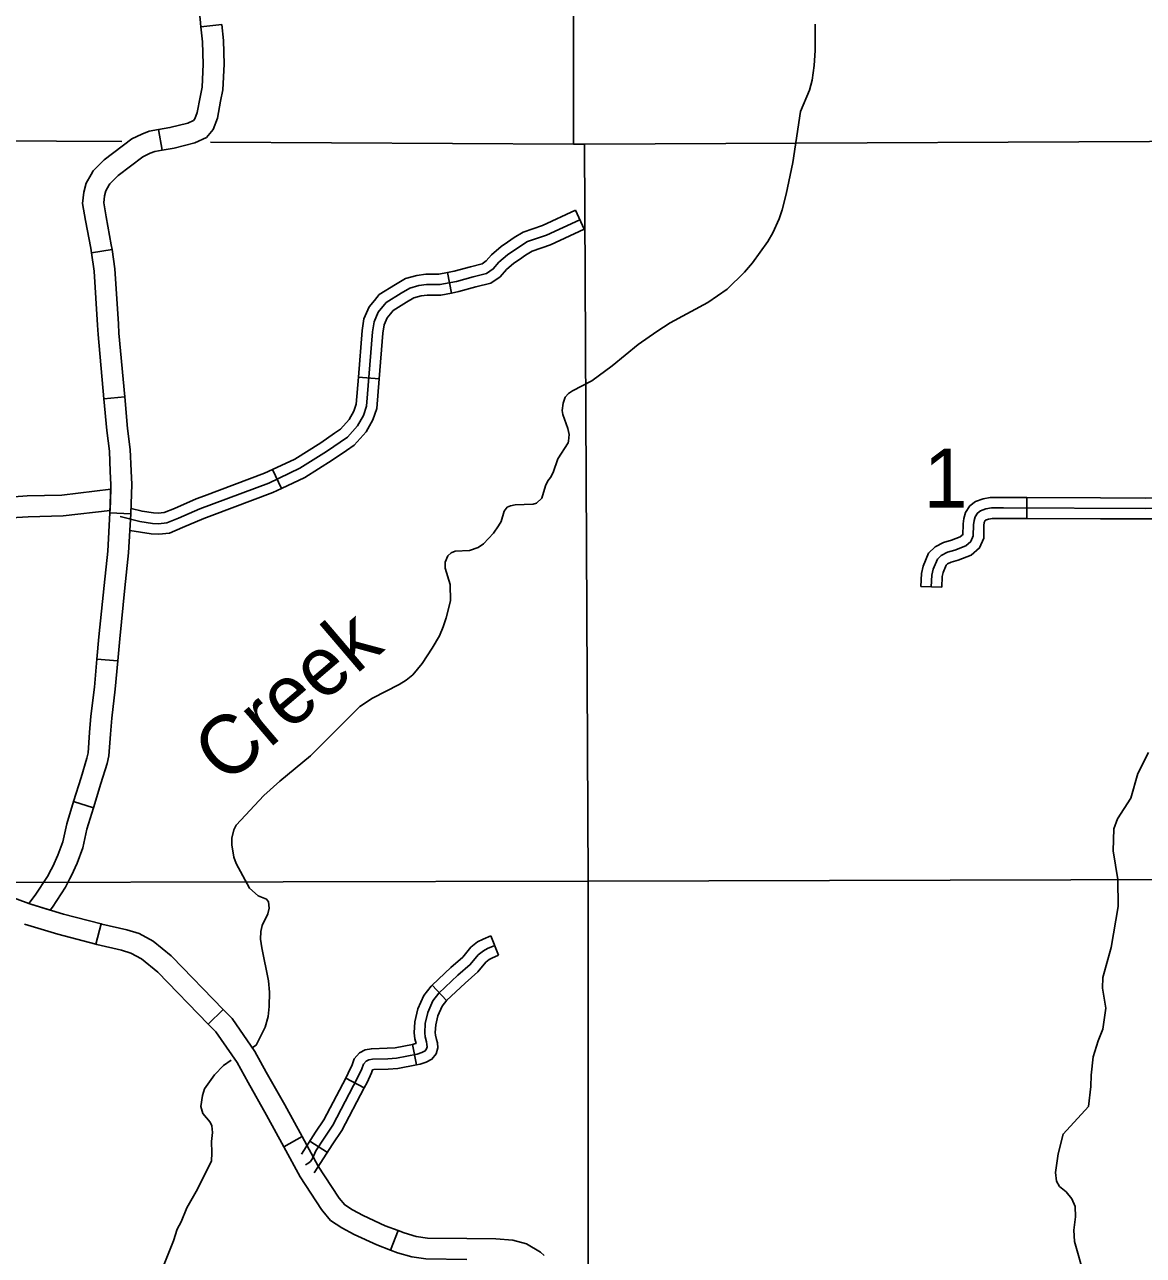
# Model space of a CAD drawing. Extents: x 1374139 to 1377472, y 1168351 to 1170484.
# Drawn here: x 1376157.5 to 1376317.9, y 1169246.6 to 1169423.1 of the extents above; entities that cross this region are included whole.
import ezdxf

# ---------------------------------------------------------------- set-up
doc = ezdxf.new("R2010")
doc.units = 0
doc.layers.add('Default', color=7, linetype='Continuous')

msp = doc.modelspace()

# ---------------------------------------------------------------- linework, layer by layer
at = {"layer": 'Default'}
for p, q in [((1376185.75, 1169423.09), (1376182.77, 1169422.79)), ((1376176.69, 1169408.05), (1376177.21, 1169405.09)), ((1376236.47, 1169396.47), (1376237.73, 1169393.75)), ((1376170.03, 1169390.83), (1376167.07, 1169390.38)), ((1376167.07, 1169390.38), (1376167.07, 1169390.38)), ((1376218.1, 1169387.54), (1376218.67, 1169384.6)), ((1376205.35, 1169372.52), (1376208.34, 1169372.29)), ((1376168.87, 1169369.44), (1376171.86, 1169369.71)), ((1376193.03, 1169359.28), (1376194.31, 1169356.57)), ((1376301.14, 1169352.28), (1376301.15, 1169355.28)), ((1376169.74, 1169353.1), (1376172.74, 1169352.93)), ((1376288.97, 1169342.41), (1376285.98, 1169342.54)), ((1376170.85, 1169331.85), (1376167.87, 1169332.12)), ((1376167.39, 1169310.8), (1376164.52, 1169311.68)), ((1376161.3, 1169301.96), (1376161.3, 1169301.96)), ((1376167.72, 1169291.23), (1376168.48, 1169294.13)), ((1376224.32, 1169292.41), (1376225.45, 1169289.64)), ((1376176.59, 1169287.24), (1376176.59, 1169287.24)), ((1376215.91, 1169285.34), (1376217.96, 1169283.15)), ((1376185.97, 1169281.86), (1376183.81, 1169279.78)), ((1376213.11, 1169276.86), (1376213.67, 1169273.92)), ((1376203.53, 1169272.04), (1376206.19, 1169270.65)), ((1376194.65, 1169262.19), (1376197.28, 1169263.63)), ((1376198.37, 1169262.99), (1376200.9, 1169261.38)), ((1376200.26, 1169252.94), (1376200.26, 1169252.94)), ((1376211.03, 1169250.16), (1376209.96, 1169247.35))]:
    msp.add_line(p, q, dxfattribs=at)
for points in [[(1376236.22, 1169444.29), (1376236.16, 1169405.96)], [(1376181.82, 1169433.35), (1376182.02, 1169430.51), (1376182.66, 1169423.86), (1376182.77, 1169422.79)], [(1376182.77, 1169422.79), (1376182.99, 1169420.62), (1376183.09, 1169417.42), (1376182.93, 1169414.11), (1376182.66, 1169412.71)], [(1376185.6, 1169412.14), (1376185.91, 1169413.75), (1376186.09, 1169417.4), (1376185.99, 1169420.82), (1376185.75, 1169423.09)], [(1376270.82, 1169423.14), (1376270.81, 1169419.36), (1376270.67, 1169417.23), (1376270.39, 1169415.14), (1376270, 1169413.67), (1376268.7, 1169410.64), (1376267.64, 1169403.31), (1376266.67, 1169398.79), (1376266.08, 1169396.53), (1376265.66, 1169395.26), (1376264.76, 1169393.24), (1376264.02, 1169391.98), (1376261.86, 1169388.94), (1376260.71, 1169387.61), (1376258.2, 1169385.14), (1376255.42, 1169383.26), (1376250.04, 1169380.31), (1376248.14, 1169379.09), (1376245.44, 1169377.2), (1376241.74, 1169374.18), (1376238.79, 1169372), (1376236.04, 1169370.6), (1376235.48, 1169370.21), (1376234.98, 1169369.68), (1376234.71, 1169368.83), (1376234.57, 1169367.75), (1376234.66, 1169367.19)], [(1376182.66, 1169412.71), (1376182.23, 1169410.48), (1376181.89, 1169409.57), (1376181.7, 1169409.35), (1376180.89, 1169408.97), (1376178.34, 1169408.34), (1376176.69, 1169408.05)], [(1376177.21, 1169405.09), (1376178.96, 1169405.4), (1376181.88, 1169406.12), (1376183.56, 1169406.9), (1376184.52, 1169408.03), (1376185.13, 1169409.68), (1376185.6, 1169412.14)], [(1376176.69, 1169408.05), (1376175.37, 1169407.82), (1376174.3, 1169407.4), (1376172.86, 1169406.7), (1376168.92, 1169403.71), (1376167.31, 1169402.11), (1376167.02, 1169401.6)], [(1376053.95, 1169406.14), (1376131.18, 1169406.56), (1376133.93, 1169406.54), (1376171.42, 1169406.33)], [(1376184.17, 1169406.26), (1376236.16, 1169405.96), (1376237.75, 1169405.97), (1376339.03, 1169406.41)], [(1376237.75, 1169405.97), (1376238.26, 1169300.29)], [(1376177.21, 1169405.09), (1376176.18, 1169404.91), (1376175.5, 1169404.65), (1376174.44, 1169404.13), (1376170.89, 1169401.45), (1376169.73, 1169400.28), (1376169.64, 1169400.13)], [(1376167.02, 1169401.6), (1376166.34, 1169400.38), (1376165.99, 1169399.07), (1376165.82, 1169397.43), (1376166.23, 1169394.99), (1376166.97, 1169391.02), (1376167.07, 1169390.38)], [(1376169.64, 1169400.13), (1376169.14, 1169399.24), (1376168.95, 1169398.53), (1376168.85, 1169397.53), (1376169.19, 1169395.51), (1376169.93, 1169391.51), (1376170.03, 1169390.83)], [(1376236.47, 1169396.47), (1376231.75, 1169394.3), (1376228.95, 1169393.35), (1376227.67, 1169392.55), (1376226.72, 1169391.9)], [(1376237.1, 1169395.11), (1376232.31, 1169392.9), (1376229.59, 1169391.98), (1376228.49, 1169391.29), (1376226.74, 1169390.09), (1376225.5, 1169389.03), (1376224.67, 1169388.07), (1376223.7, 1169387.42), (1376221.81, 1169386.91), (1376219.42, 1169386.27), (1376217.03, 1169385.81), (1376215.09, 1169385.81), (1376214.03, 1169385.67), (1376212.7, 1169385.3), (1376211.46, 1169384.57), (1376209.34, 1169383.23), (1376208.19, 1169381.85), (1376207.59, 1169380.47), (1376207.36, 1169379.04), (1376206.53, 1169368.37), (1376206.07, 1169367.04), (1376205.24, 1169365.56), (1376203.77, 1169363.95), (1376200.78, 1169361.88), (1376196.95, 1169359.48), (1376192.49, 1169357.36), (1376182.64, 1169353.68), (1376179.55, 1169352.34), (1376177.9, 1169351.65), (1376176.69, 1169351.53), (1376175.81, 1169351.57), (1376174.04, 1169351.85), (1376171.21, 1169352.55)], [(1376237.73, 1169393.75), (1376232.87, 1169391.51), (1376230.24, 1169390.62), (1376229.31, 1169390.03), (1376228.42, 1169389.42)], [(1376226.72, 1169391.9), (1376225.83, 1169391.29), (1376224.43, 1169390.1), (1376223.66, 1169389.2), (1376223.07, 1169388.81), (1376221.42, 1169388.36), (1376219.08, 1169387.73), (1376218.1, 1169387.54)], [(1376167.07, 1169390.38), (1376167.47, 1169387.75), (1376167.95, 1169380)], [(1376170.95, 1169380.19), (1376170.45, 1169388.07), (1376170.03, 1169390.83)], [(1376228.42, 1169389.42), (1376227.65, 1169388.9), (1376226.56, 1169387.97), (1376225.67, 1169386.93), (1376224.33, 1169386.04), (1376222.2, 1169385.47), (1376219.76, 1169384.81), (1376218.67, 1169384.6)], [(1376218.1, 1169387.54), (1376216.88, 1169387.31), (1376215, 1169387.31), (1376213.74, 1169387.14), (1376212.11, 1169386.69), (1376210.67, 1169385.84), (1376208.34, 1169384.37), (1376207.65, 1169383.54)], [(1376207.65, 1169383.54), (1376206.9, 1169382.64), (1376206.14, 1169380.89), (1376205.87, 1169379.22), (1376205.35, 1169372.52)], [(1376218.67, 1169384.6), (1376217.17, 1169384.31), (1376215.19, 1169384.31), (1376214.33, 1169384.2), (1376213.29, 1169383.91), (1376212.24, 1169383.29), (1376210.34, 1169382.09), (1376209.95, 1169381.62)], [(1376209.95, 1169381.62), (1376209.48, 1169381.05), (1376209.04, 1169380.04), (1376208.85, 1169378.86), (1376208.34, 1169372.29)], [(1376167.95, 1169380), (1376168.04, 1169378.64), (1376168.87, 1169369.44)], [(1376171.86, 1169369.71), (1376171.03, 1169378.87), (1376170.95, 1169380.19)], [(1376205.35, 1169372.52), (1376205.05, 1169368.68), (1376204.7, 1169367.65), (1376204.02, 1169366.45), (1376202.77, 1169365.09), (1376201.91, 1169364.49)], [(1376208.34, 1169372.29), (1376208.01, 1169368.06), (1376207.44, 1169366.42), (1376206.46, 1169364.68), (1376204.76, 1169362.81), (1376203.62, 1169362.02)], [(1376168.87, 1169369.44), (1376169.28, 1169364.87), (1376169.66, 1169361.92), (1376169.78, 1169359)], [(1376171.86, 1169369.71), (1376172.26, 1169365.19), (1376172.65, 1169362.17), (1376172.78, 1169359.12)], [(1376234.66, 1169367.19), (1376235.38, 1169365.18), (1376235.56, 1169364.3), (1376235.48, 1169363.36), (1376235.4, 1169363.1), (1376233.93, 1169360.81), (1376233.26, 1169358.87), (1376232.88, 1169358.14), (1376232.51, 1169357.67), (1376232.18, 1169356.95), (1376231.64, 1169355.17), (1376230.87, 1169354.46), (1376230.39, 1169354.33), (1376227.84, 1169354.22), (1376227.14, 1169354.1), (1376226.68, 1169353.89), (1376226.22, 1169353.32), (1376225.79, 1169351.83), (1376225.42, 1169351.2), (1376224.72, 1169350.15), (1376223.29, 1169348.64), (1376222.52, 1169348.12), (1376221.29, 1169347.7), (1376219.21, 1169347.58), (1376218.66, 1169347.33), (1376218.19, 1169346.92), (1376217.8, 1169346.03), (1376217.78, 1169345.17), (1376218.48, 1169342.82), (1376218.53, 1169340.47), (1376217.94, 1169338.04), (1376217.5, 1169336.73), (1376216.95, 1169335.46), (1376215.94, 1169333.67), (1376214.48, 1169331.5), (1376213.14, 1169329.85), (1376212.19, 1169329.09), (1376211.17, 1169328.45), (1376207.35, 1169326.51), (1376205.57, 1169325.32), (1376198.49, 1169318.25), (1376194.1, 1169314.63), (1376191.77, 1169312.53), (1376187.83, 1169308.32), (1376187.48, 1169307.65), (1376187.19, 1169306.41), (1376187.19, 1169305.47), (1376187.5, 1169303.73), (1376187.84, 1169302.81), (1376189.76, 1169299.27), (1376191, 1169298.15), (1376192.19, 1169297.67), (1376192.44, 1169297.3), (1376192.58, 1169296.4), (1376192.37, 1169295.59), (1376191.56, 1169293.91), (1376191.38, 1169293.05), (1376191.32, 1169291.97), (1376191.49, 1169290.71), (1376192.48, 1169285.98), (1376192.59, 1169284.36), (1376192.55, 1169282.28), (1376192.39, 1169280.87), (1376191.98, 1169279.34), (1376190.67, 1169276.77), (1376190.17, 1169276.42)], [(1376201.91, 1169364.49), (1376199.95, 1169363.13), (1376196.23, 1169360.8), (1376193.03, 1169359.28)], [(1376203.62, 1169362.02), (1376201.6, 1169360.62), (1376197.68, 1169358.16), (1376194.31, 1169356.57)], [(1376169.78, 1169359), (1376169.85, 1169357.13), (1376169.74, 1169353.06)], [(1376172.78, 1169359.12), (1376172.86, 1169357.15), (1376172.74, 1169352.98)], [(1376193.03, 1169359.28), (1376191.9, 1169358.75), (1376183.3, 1169355.53)], [(1376194.31, 1169356.57), (1376193.07, 1169355.98), (1376184.35, 1169352.72)], [(1376148.71, 1169355.27), (1376154.65, 1169355.3), (1376157.86, 1169355.5), (1376162.82, 1169355.64), (1376169.84, 1169356.46), (1376169.75, 1169353.43)], [(1376183.3, 1169355.53), (1376182.08, 1169355.07), (1376178.97, 1169353.72), (1376177.52, 1169353.12), (1376176.65, 1169353.03), (1376175.97, 1169353.07), (1376174.34, 1169353.32), (1376172.76, 1169353.71)], [(1376291.99, 1169349.87), (1376292.02, 1169351.49), (1376292.12, 1169352.29), (1376292.37, 1169353.14), (1376292.97, 1169354.08), (1376293.82, 1169354.71), (1376294.9, 1169355.09), (1376295.93, 1169355.29), (1376297.84, 1169355.29), (1376301.15, 1169355.28)], [(1376301.15, 1169355.28), (1376311.71, 1169355.24)], [(1376311.71, 1169355.24), (1376318.13, 1169355.21), (1376322.27, 1169355.22)], [(1376169.75, 1169353.43), (1376163.03, 1169352.64), (1376157.99, 1169352.51), (1376154.75, 1169352.3), (1376148.72, 1169352.27)], [(1376168.91, 1169342.65), (1376169.42, 1169347.61), (1376169.74, 1169353.1)], [(1376287.47, 1169342.48), (1376287.55, 1169344.17), (1376287.74, 1169344.99), (1376288.34, 1169346.42), (1376288.9, 1169346.99), (1376289.77, 1169347.44), (1376290.85, 1169347.74), (1376292.4, 1169348.34), (1376293.15, 1169348.98), (1376293.48, 1169349.77), (1376293.52, 1169351.38), (1376293.6, 1169351.98), (1376293.75, 1169352.51), (1376294.09, 1169353.04), (1376294.54, 1169353.38), (1376295.29, 1169353.64), (1376296.08, 1169353.79), (1376297.84, 1169353.79), (1376318.13, 1169353.71), (1376341.86, 1169353.75)], [(1376172.74, 1169352.93), (1376172.41, 1169347.37), (1376171.89, 1169342.34)], [(1376184.35, 1169352.72), (1376183.2, 1169352.29), (1376180.14, 1169350.96), (1376178.27, 1169350.18), (1376176.73, 1169350.02), (1376175.66, 1169350.08), (1376172.6, 1169350.55)], [(1376294.99, 1169349.8), (1376295.02, 1169351.27), (1376295.07, 1169351.68), (1376295.13, 1169351.89), (1376295.2, 1169352), (1376295.25, 1169352.04), (1376295.68, 1169352.19), (1376296.22, 1169352.29), (1376297.84, 1169352.29), (1376301.14, 1169352.28)], [(1376301.14, 1169352.28), (1376311.7, 1169352.24)], [(1376311.7, 1169352.24), (1376318.13, 1169352.21), (1376322.27, 1169352.22)], [(1376285.98, 1169342.54), (1376286.06, 1169344.37), (1376286.3, 1169345.46), (1376287.07, 1169347.28), (1376288, 1169348.21), (1376289.21, 1169348.84), (1376290.38, 1169349.16), (1376291.62, 1169349.65), (1376291.91, 1169349.89), (1376291.99, 1169350.09), (1376291.99, 1169349.87)], [(1376288.97, 1169342.41), (1376289.04, 1169343.97), (1376289.17, 1169344.53), (1376289.61, 1169345.57), (1376289.8, 1169345.76), (1376290.32, 1169346.03), (1376291.33, 1169346.31), (1376293.18, 1169347.03), (1376294.39, 1169348.06), (1376294.98, 1169349.44), (1376294.99, 1169349.8)], [(1376167.87, 1169332.12), (1376168.15, 1169335.31), (1376168.91, 1169342.65)], [(1376171.89, 1169342.34), (1376171.14, 1169335.03), (1376170.85, 1169331.85)], [(1376167.87, 1169332.12), (1376167.51, 1169328.1), (1376166.99, 1169323.92), (1376166.81, 1169321.59)], [(1376170.85, 1169331.85), (1376170.49, 1169327.79), (1376169.98, 1169323.62), (1376169.8, 1169321.36)], [(1376166.81, 1169321.59), (1376166.59, 1169318.65), (1376166.44, 1169317.89), (1376165.59, 1169315.14), (1376164.52, 1169311.68)], [(1376169.8, 1169321.36), (1376169.56, 1169318.25), (1376169.35, 1169317.16), (1376168.45, 1169314.26), (1376167.39, 1169310.8)], [(1376318.61, 1169318.73), (1376317.09, 1169315.7), (1376316.06, 1169312.17), (1376314.16, 1169309.21), (1376313.64, 1169307.78), (1376313.53, 1169304.61), (1376314.22, 1169300.52), (1376314.24, 1169296.62), (1376313.27, 1169290.75), (1376312.06, 1169286.46), (1376311.99, 1169284.91), (1376312.48, 1169282.06), (1376312.06, 1169279.05), (1376311.37, 1169277.37), (1376310.66, 1169275.09), (1376310.37, 1169272.44), (1376310.36, 1169270.82), (1376310.01, 1169267.97), (1376306.35, 1169263.99), (1376305.67, 1169261.18), (1376305.28, 1169258.5), (1376305.42, 1169257.26), (1376305.86, 1169256.49), (1376306.79, 1169255.73), (1376307.63, 1169254.72), (1376308.07, 1169253.61), (1376308.14, 1169252.11), (1376307.9, 1169250.22), (1376307.99, 1169248.58), (1376309.4, 1169243.74)], [(1376164.52, 1169311.68), (1376163.54, 1169308.49), (1376162.98, 1169305.92), (1376162.24, 1169303.98), (1376161.54, 1169302.39), (1376161.3, 1169301.96)], [(1376163.95, 1169300.55), (1376164.23, 1169301.08), (1376165.02, 1169302.83), (1376165.87, 1169305.06), (1376166.44, 1169307.73), (1376167.39, 1169310.8)], [(1376161.3, 1169301.96), (1376160.77, 1169300.95), (1376159.03, 1169298.25), (1376158.12, 1169297.05), (1376158.37, 1169296.98)], [(1376148.44, 1169300.46), (1376152.12, 1169299.27), (1376158.11, 1169297.06), (1376158.37, 1169296.98)], [(1376238.26, 1169300.29), (1376150.78, 1169300.07)], [(1376158.37, 1169296.98), (1376161.18, 1169296.12), (1376161.49, 1169296.53), (1376163.36, 1169299.43), (1376163.95, 1169300.55)], [(1376342.08, 1169300.54), (1376238.26, 1169300.29)], [(1376238.26, 1169300.29), (1376238.27, 1169239.38)], [(1376158.37, 1169296.98), (1376163.09, 1169295.54), (1376168.48, 1169294.13)], [(1376157.5, 1169294.11), (1376162.28, 1169292.66), (1376167.72, 1169291.23)], [(1376168.48, 1169294.13), (1376168.55, 1169294.11), (1376172.17, 1169293.29), (1376173.91, 1169292.74), (1376175.94, 1169291.65), (1376178.49, 1169289.56)], [(1376224.32, 1169292.41), (1376223.22, 1169291.97), (1376222.44, 1169291.57), (1376221.47, 1169290.78), (1376220.3, 1169289.35), (1376218.62, 1169287.89), (1376215.91, 1169285.34)], [(1376176.59, 1169287.24), (1376174.26, 1169289.15), (1376172.74, 1169289.96), (1376171.39, 1169290.39), (1376167.83, 1169291.2), (1376167.72, 1169291.23)], [(1376178.49, 1169289.56), (1376178.66, 1169289.42), (1376185.97, 1169281.86)], [(1376224.89, 1169291.03), (1376223.84, 1169290.6), (1376223.26, 1169290.3), (1376222.53, 1169289.72), (1376221.38, 1169288.3), (1376219.62, 1169286.78), (1376216.89, 1169284.21), (1376216.04, 1169283.09), (1376215.32, 1169281.45), (1376214.94, 1169279.88), (1376214.86, 1169278.54), (1376214.92, 1169277.93), (1376215.1, 1169277.23), (1376215.18, 1169276.86), (1376215.21, 1169276.51), (1376215.13, 1169276.21), (1376214.92, 1169275.95), (1376214.44, 1169275.71), (1376213.79, 1169275.47), (1376210.8, 1169274.9), (1376209.55, 1169274.8), (1376207.38, 1169274.74), (1376206.82, 1169274.64), (1376206.45, 1169274.45), (1376206.07, 1169274.02), (1376205.83, 1169273.35), (1376205.24, 1169272.07), (1376201.69, 1169265.28), (1376200.43, 1169263.43), (1376199.26, 1169261.59), (1376198.78, 1169260.49), (1376198.46, 1169260.09), (1376198.08, 1169259.8), (1376197.78, 1169259.59)], [(1376225.45, 1169289.64), (1376224.46, 1169289.23), (1376224.07, 1169289.04), (1376223.6, 1169288.65), (1376222.47, 1169287.25), (1376220.63, 1169285.66), (1376217.96, 1169283.15)], [(1376183.81, 1169279.78), (1376176.62, 1169287.21), (1376176.59, 1169287.24)], [(1376215.91, 1169285.34), (1376215.78, 1169285.22), (1376214.74, 1169283.85), (1376213.89, 1169281.94), (1376213.45, 1169280.1), (1376213.36, 1169278.52), (1376213.43, 1169277.66), (1376213.61, 1169277), (1376213.39, 1169276.92), (1376213.11, 1169276.86)], [(1376218.01, 1169283.2), (1376217.34, 1169282.32), (1376216.75, 1169280.97), (1376216.43, 1169279.66), (1376216.37, 1169278.56), (1376216.4, 1169278.19), (1376216.56, 1169277.58), (1376216.67, 1169277.07), (1376216.73, 1169276.36), (1376216.5, 1169275.52), (1376215.88, 1169274.75), (1376215.04, 1169274.33), (1376214.2, 1169274.02), (1376213.67, 1169273.92)], [(1376185.97, 1169281.86), (1376187.23, 1169280.56), (1376190.5, 1169275.84), (1376192.15, 1169272.88)], [(1376183.81, 1169279.78), (1376184.9, 1169278.65), (1376187.95, 1169274.25), (1376189.54, 1169271.41)], [(1376213.11, 1169276.86), (1376210.6, 1169276.39), (1376209.46, 1169276.3), (1376207.22, 1169276.24), (1376206.33, 1169276.07), (1376205.51, 1169275.66), (1376204.76, 1169274.8), (1376204.44, 1169273.92), (1376203.9, 1169272.73), (1376203.53, 1169272.04)], [(1376187.12, 1169274.58), (1376185.99, 1169273.82), (1376184.7, 1169272.51), (1376183.3, 1169270.5), (1376183, 1169269.53), (1376182.77, 1169267.94), (1376183.07, 1169266.95), (1376184.09, 1169265.69), (1376184.34, 1169265.19), (1376184.44, 1169264.23), (1376184.31, 1169262.95), (1376184.36, 1169261.31), (1376184.28, 1169260.1), (1376182.08, 1169255.77), (1376180.77, 1169253.42), (1376179.93, 1169251.42), (1376179.37, 1169250.35), (1376178.84, 1169248.7), (1376176.56, 1169242.95)], [(1376213.67, 1169273.92), (1376211, 1169273.42), (1376209.63, 1169273.3), (1376207.54, 1169273.25), (1376207.38, 1169273.22), (1376207.22, 1169272.79), (1376206.59, 1169271.41), (1376206.19, 1169270.65)], [(1376192.15, 1169272.88), (1376194.78, 1169268.18), (1376197.28, 1169263.63)], [(1376203.53, 1169272.04), (1376200.4, 1169266.05), (1376199.18, 1169264.26), (1376197.18, 1169261.13)], [(1376189.54, 1169271.41), (1376192.16, 1169266.73), (1376194.65, 1169262.19)], [(1376206.19, 1169270.65), (1376202.98, 1169264.51), (1376201.69, 1169262.61), (1376199.02, 1169258.42)], [(1376197.28, 1169263.63), (1376199.59, 1169259.42), (1376202.5, 1169254.95), (1376202.6, 1169254.83)], [(1376200.26, 1169252.94), (1376200.07, 1169253.18), (1376197.01, 1169257.88), (1376194.65, 1169262.19)], [(1376202.6, 1169254.83), (1376203.39, 1169253.85), (1376204.48, 1169253.13), (1376206.04, 1169252.32), (1376209.17, 1169250.86), (1376211.03, 1169250.16)], [(1376209.96, 1169247.35), (1376208.01, 1169248.1), (1376204.73, 1169249.62), (1376202.95, 1169250.54), (1376201.35, 1169251.61), (1376200.26, 1169252.94)], [(1376211.03, 1169250.16), (1376211.91, 1169249.82), (1376213.65, 1169249.33), (1376215.25, 1169249.08), (1376220.91, 1169249.03)], [(1376220.91, 1169249.03), (1376225.04, 1169248.99), (1376227.5, 1169248.8), (1376229.44, 1169248.26), (1376231.47, 1169247.08), (1376231.99, 1169246.6)], [(1376209.96, 1169247.35), (1376210.96, 1169246.97), (1376213.01, 1169246.39), (1376215.02, 1169246.09), (1376220.88, 1169246.03)]]:
    msp.add_lwpolyline(points, dxfattribs=at)

# ---------------------------------------------------------------- texts
msp.add_text('1', height=8.45, dxfattribs=at).set_placement((1376286.39, 1169353.84))
msp.add_text('Creek', height=8.448, rotation=40.4419, dxfattribs=at).set_placement((1376186.34, 1169313.93))

doc.saveas('drawing.dxf')
